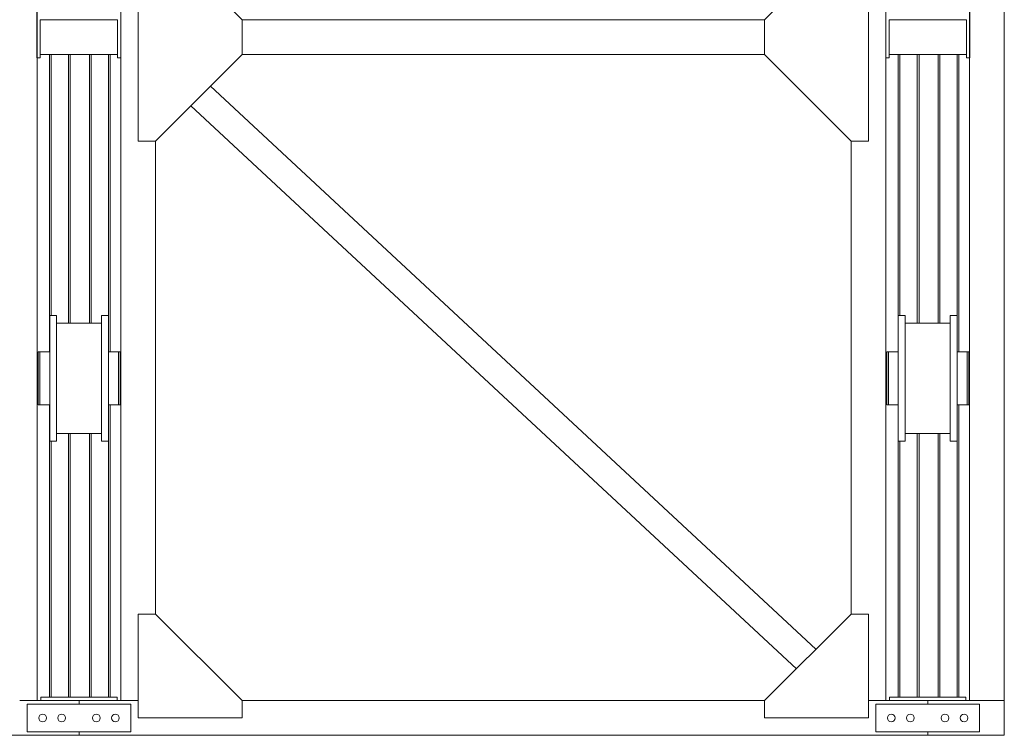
# Model space of a CAD drawing. Header units: millimetres. Extents: x 53746 to 116821, y -810352 to -765802.
# Tile 342 of 347: x 101015 to 103858, y -780717 to -778652. Entities that reach past the tile are written whole.
import ezdxf

# ---------------------------------------------------------------- set-up
doc = ezdxf.new("R2010")
doc.units = ezdxf.units.MM
doc.header["$MEASUREMENT"] = 0
for name, color, linetype, lineweight in [('Main Cradle Rails', 7, 'Continuous', 0), ('Side Cradle Stbd', 7, 'Continuous', 0), ('Side Slip Rails', 7, 'Continuous', 0)]:
    doc.layers.add(name, color=color, linetype=linetype, lineweight=lineweight)

# ---------------------------------------------------------------- blocks, each defined once
blk = doc.blocks.new('*U57')
at = {"layer": 'Side Cradle Stbd', "color": 7, "linetype": 'Continuous', "lineweight": 0}
for p, q in [((15782.4, 10874.5), (15782.4, 7459.6)), ((18474.5, 7459.6), (18474.5, 10874.5)), ((18574.5, 7459.6), (18574.5, 10874.5)), ((16074.8, 9674.2), (16074.8, 9074.2)), ((16124.8, 9674.2), (16374.8, 9424.2)), ((18132.1, 9674.2), (17882.1, 9424.2)), ((18182.1, 9674.2), (18182.1, 9074.2)), ((15791.8, 9324.5), (15791.8, 9424.5)), ((15791.8, 9424.5), (16014.8, 9424.5)), ((16014.8, 9424.5), (16014.8, 9324.5)), ((17882.4, 9424.5), (16374.5, 9424.5)), ((16374.8, 9424.2), (16374.8, 9324.2)), ((17882.1, 9424.2), (17882.1, 9324.2)), ((18242.1, 9324.5), (18242.1, 9424.5)), ((18242.1, 9424.5), (18291.9, 9424.5)), ((18291.9, 9424.5), (18465.1, 9424.5)), ((18465.1, 9424.5), (18465.1, 9324.5)), ((15791.8, 9324.5), (16014.8, 9324.5)), ((15791.8, 9324.5), (15791.8, 9314.5)), ((16014.8, 9314.5), (16014.8, 9324.5)), ((16124.8, 9074.2), (16374.8, 9324.2)), ((16374.8, 9324.5), (17882.1, 9324.5)), ((18132.1, 9074.2), (17882.1, 9324.2)), ((18242.1, 9324.5), (18291.9, 9324.5)), ((18242.1, 9324.5), (18242.1, 9314.5)), ((18291.9, 9324.5), (18465.1, 9324.5)), ((18465.1, 9314.5), (18465.1, 9324.5)), ((15781.8, 9314.5), (15791.8, 9314.5)), ((16014.8, 9314.5), (16024.8, 9314.5)), ((16024.8, 7459.6), (16024.8, 9314.5)), ((18232.1, 9314.5), (18242.1, 9314.5)), ((18232.1, 9314.5), (18232.1, 7459.6)), ((18465.1, 9314.5), (18475.1, 9314.5)), ((16282.8, 9232.2), (18030.9, 7608.5)), ((16226.2, 9175.6), (17974.3, 7551.8)), ((16074.8, 9074.2), (16124.8, 9074.2)), ((16124.8, 7709.6), (16124.8, 9074.2)), ((18132.1, 9074.2), (18132.1, 7709.6)), ((18182.1, 9074.2), (18132.1, 9074.2)), ((15838.9, 8548.5), (15968.9, 8548.5)), ((18288.6, 8548.5), (18291.9, 8548.5)), ((18291.9, 8548.5), (18418.6, 8548.5)), ((15988.9, 8459.9), (15988.9, 8460.6)), ((15988.9, 8445.4), (15988.9, 8458.8)), ((15988.9, 8443.3), (15988.9, 8445.4)), ((15782.4, 8429.5), (15785.4, 8429.5)), ((15988.9, 8418.6), (15988.9, 8421.7)), ((16017.4, 8389.5), (16017.4, 8418.6)), ((16022.4, 8429.5), (16024.8, 8429.5)), ((16022.4, 8426.4), (16022.4, 8426.9)), ((16022.4, 8418.6), (16022.4, 8418.9)), ((16022.4, 8418), (16022.4, 8418.6)), ((16022.4, 8417.7), (16022.4, 8418)), ((16022.4, 8418), (16022.4, 8418)), ((18232.1, 8429.5), (18235.1, 8429.5)), ((18472.1, 8429.5), (18474.5, 8429.5)), ((15818.9, 8320.1), (15818.9, 8389.5)), ((15968.9, 8320.1), (15968.9, 8389.5)), ((15988.9, 8364), (15988.9, 8389.5)), ((18268.6, 8320.1), (18268.6, 8389.5)), ((18418.6, 8320.1), (18418.6, 8389.5)), ((15988.9, 8360.3), (15988.9, 8364)), ((16022.4, 8361.2), (16022.4, 8361.1)), ((16022.4, 8360.9), (16022.4, 8361.1)), ((16022.4, 8360.3), (16022.4, 8360.9)), ((16022.4, 8354.1), (16022.4, 8360.3)), ((15785.4, 8349.5), (15782.4, 8349.5)), ((15785.4, 8335.6), (15785.4, 8319.1)), ((16017.4, 8335.6), (16017.4, 8319.1)), ((16022.4, 8352.5), (16022.4, 8354.1)), ((16022.4, 8352.5), (16022.4, 8349.5)), ((16024.8, 8349.5), (16022.4, 8349.5)), ((18235.1, 8349.5), (18232.1, 8349.5)), ((18235.1, 8335.6), (18235.1, 8319.1)), ((18467.1, 8335.6), (18467.1, 8319.1)), ((18472.1, 8352.5), (18472.1, 8349.5)), ((18474.5, 8349.5), (18472.1, 8349.5)), ((15785.4, 8313.3), (15785.4, 8319.1)), ((15988.9, 8319.1), (15988.9, 8313.3)), ((16017.4, 8313.3), (16017.4, 8319.1)), ((18235.1, 8313.3), (18235.1, 8319.1)), ((18438.6, 8319.1), (18438.6, 8313.3)), ((18467.1, 8313.3), (18467.1, 8319.1)), ((15968.9, 8230.5), (15838.9, 8230.5)), ((15838.9, 8208.3), (15838.9, 8222.1)), ((15988.9, 8208.3), (15988.9, 8222.1)), ((18291.9, 8230.5), (18288.6, 8230.5)), ((18288.6, 8208.3), (18288.6, 8222.1)), ((18418.6, 8230.5), (18291.9, 8230.5)), ((18438.6, 8208.3), (18438.6, 8222.1)), ((15732.4, 7459.6), (15903.6, 7459.6)), ((15753.6, 7449.6), (16053.6, 7449.6)), ((15753.6, 7369.6), (15753.6, 7449.6)), ((15793.6, 7469.6), (15793.6, 7459.6)), ((15903.6, 7459.6), (16024.8, 7459.6)), ((16013.6, 7469.6), (15989.1, 7469.6)), ((16013.6, 7469.6), (16013.6, 7459.6)), ((16053.6, 7449.6), (16053.6, 7369.6)), ((16374.8, 7459.6), (17882.1, 7459.6)), ((18182.1, 7459.6), (18291.9, 7459.6)), ((18203.3, 7449.6), (18291.9, 7449.6)), ((18203.3, 7369.6), (18203.3, 7449.6)), ((18243.3, 7469.6), (18243.3, 7459.6)), ((18243.3, 7469.6), (18291.9, 7469.6)), ((18291.9, 7459.6), (18353.3, 7459.6)), ((18291.9, 7449.6), (18503.3, 7449.6)), ((18353.3, 7449.6), (18353.3, 7459.6)), ((18353.3, 7459.6), (18474.5, 7459.6)), ((18463.3, 7469.6), (18438.8, 7469.6)), ((18463.3, 7469.6), (18463.3, 7459.6)), ((18503.3, 7449.6), (18503.3, 7369.6)), ((18574.5, 7459.6), (18574.5, 7359.6)), ((15794.4, 7419.8), (15790.8, 7417.4)), ((18244.1, 7419.8), (18240.5, 7417.4)), ((15843.4, 7405.4), (15842.6, 7409.6)), ((15949.4, 7399.4), (15953.6, 7398.6)), ((15997.6, 7409.6), (15998.4, 7405.4)), ((18293.1, 7405.4), (18292.3, 7409.6)), ((18399.1, 7399.4), (18403.3, 7398.6)), ((18447.3, 7409.6), (18448.1, 7405.4)), ((16053.6, 7369.6), (15753.6, 7369.6)), ((18291.9, 7369.6), (18203.3, 7369.6)), ((18503.3, 7369.6), (18291.9, 7369.6)), ((18353.3, 7359.6), (18353.3, 7369.6)), ((13453.9, 7359.6), (15903.6, 7359.6)), ((15903.6, 7359.6), (18291.9, 7359.6)), ((18291.9, 7359.6), (18353.3, 7359.6)), ((18353.3, 7359.6), (18574.5, 7359.6))]:
    blk.add_line(p, q, dxfattribs=at)
at = {"layer": 'Side Cradle Stbd', "color": 7, "linetype": 'Continuous', "lineweight": 0, "flags": 128}
for points in [[(15781.8, 9314.5), (15781.8, 9334), (15781.8, 9424.5), (15781.8, 9484.5)], [(16024.8, 9484.5), (16024.8, 9424.5), (16024.8, 9334), (16024.8, 9314.5)], [(18232.1, 9314.5), (18232.1, 9334), (18232.1, 9424.5), (18232.1, 9484.5)], [(18475.1, 9484.5), (18475.1, 9424.5), (18475.1, 9334), (18475.1, 9314.5)], [(15818.9, 8570.7), (15818.9, 8570.7), (15838.9, 8570.7), (15838.9, 8556.9), (15838.9, 8517.6), (15838.9, 8458.8), (15838.9, 8389.5), (15838.9, 8320.1), (15838.9, 8261.3), (15838.9, 8222.1)], [(15818.9, 8570.7), (15818.9, 8556.9), (15818.9, 8517.6), (15818.9, 8458.8), (15818.9, 8389.5)], [(15968.9, 8570.7), (15968.9, 8570.7), (15988.9, 8570.7), (15988.9, 8556.9), (15988.9, 8517.6), (15988.9, 8458.8), (15988.9, 8389.5), (15988.9, 8320.1), (15988.9, 8261.3), (15988.9, 8222.1)], [(15968.9, 8570.7), (15968.9, 8556.9), (15968.9, 8517.6), (15968.9, 8458.8), (15968.9, 8389.5)], [(18268.6, 8570.7), (18268.6, 8570.7), (18288.6, 8570.7), (18288.6, 8556.9), (18288.6, 8517.6), (18288.6, 8458.8), (18288.6, 8389.5), (18288.6, 8320.1), (18288.6, 8261.3), (18288.6, 8222.1)], [(18268.6, 8570.7), (18268.6, 8556.9), (18268.6, 8517.6), (18268.6, 8458.8), (18268.6, 8389.5)], [(18418.6, 8570.7), (18418.6, 8570.7), (18438.6, 8570.7), (18438.6, 8556.9), (18438.6, 8517.6), (18438.6, 8458.8), (18438.6, 8389.5), (18438.6, 8320.1), (18438.6, 8261.3), (18438.6, 8222.1)], [(18418.6, 8570.7), (18418.6, 8556.9), (18418.6, 8517.6), (18418.6, 8458.8), (18418.6, 8389.5)], [(15790.4, 8465.7), (15790.4, 8465.7), (15785.4, 8465.7), (15785.4, 8465.7)], [(15785.4, 8335.6), (15785.4, 8360.3), (15785.4, 8389.5), (15785.4, 8418.6), (15785.4, 8443.3), (15785.4, 8459.9), (15785.4, 8465.7)], [(15818.9, 8465.7), (15790.4, 8465.7), (15790.4, 8465.7)], [(15790.4, 8418.6), (15790.4, 8418.6), (15790.4, 8443.3), (15790.4, 8459.9), (15790.4, 8465.7)], [(16017.4, 8443.3), (16017.4, 8443.3), (16017.4, 8459.9), (16017.4, 8465.7), (15988.9, 8465.7)], [(15988.9, 8460.6), (15988.9, 8465.7), (15988.9, 8465.7)], [(15988.9, 8458.8), (15988.9, 8459.9), (15988.9, 8459.9)], [(15988.9, 8421.7), (15988.9, 8443.3), (15988.9, 8443.3)], [(16017.4, 8313.3), (16017.4, 8313.3), (16022.4, 8313.3), (16022.4, 8319.1), (16022.4, 8335.6), (16022.4, 8360.3), (16022.4, 8389.5), (16022.4, 8418.6), (16022.4, 8443.3), (16022.4, 8459.9), (16022.4, 8465.7), (16017.4, 8465.7), (16017.4, 8465.7)], [(16017.4, 8418.6), (16017.4, 8418.6), (16017.4, 8443.3)], [(18240.1, 8465.7), (18240.1, 8465.7), (18235.1, 8465.7), (18235.1, 8465.7)], [(18235.1, 8335.6), (18235.1, 8360.3), (18235.1, 8389.5), (18235.1, 8418.6), (18235.1, 8443.3), (18235.1, 8459.9), (18235.1, 8465.7)], [(18268.6, 8465.7), (18240.1, 8465.7), (18240.1, 8465.7)], [(18240.1, 8389.5), (18240.1, 8389.5), (18240.1, 8418.6), (18240.1, 8443.3), (18240.1, 8459.9), (18240.1, 8465.7)], [(18240.1, 8335.6), (18240.1, 8360.3), (18240.1, 8389.5), (18240.1, 8418.6), (18240.1, 8443.3), (18240.1, 8459.9), (18240.1, 8459.9)], [(18467.1, 8443.3), (18467.1, 8443.3), (18467.1, 8459.9), (18467.1, 8465.7), (18438.6, 8465.7)], [(18438.6, 8465.7), (18438.6, 8465.7), (18438.6, 8460.6), (18438.6, 8459.9), (18438.6, 8459.9)], [(18438.6, 8459.9), (18438.6, 8459.9), (18438.6, 8458.8)], [(18438.6, 8458.8), (18438.6, 8445.4), (18438.6, 8443.3), (18438.6, 8443.3)], [(18438.6, 8443.3), (18438.6, 8421.7), (18438.6, 8418.6), (18438.6, 8418.6)], [(18467.1, 8313.3), (18467.1, 8313.3), (18472.1, 8313.3), (18472.1, 8319.1), (18472.1, 8335.6), (18472.1, 8360.3), (18472.1, 8389.5), (18472.1, 8418.6), (18472.1, 8443.3), (18472.1, 8459.9), (18472.1, 8465.7), (18467.1, 8465.7), (18467.1, 8465.7)], [(18467.1, 8389.5), (18467.1, 8418.6), (18467.1, 8443.3)], [(15790.4, 8389.5), (15790.4, 8389.5), (15790.4, 8418.6)], [(16017.4, 8335.6), (16017.4, 8360.3), (16017.4, 8389.5), (16017.4, 8418.6), (16017.4, 8418.6)], [(16022.4, 8426.9), (16022.4, 8429.5), (16022.4, 8429.5)], [(16022.4, 8418.9), (16022.4, 8426.4), (16022.4, 8426.4)], [(16022.4, 8417.7), (16022.4, 8417.7), (16022.4, 8417.7), (16022.4, 8406.2), (16022.4, 8404.8), (16022.4, 8404.8), (16022.4, 8404.8), (16022.4, 8404.8)], [(18467.1, 8389.5), (18467.1, 8418.6), (18467.1, 8418.6)], [(18472.1, 8429.5), (18472.1, 8429.5), (18472.1, 8426.9), (18472.1, 8426.4), (18472.1, 8426.4)], [(18472.1, 8426.4), (18472.1, 8426.4), (18472.1, 8426.4), (18472.1, 8418.9), (18472.1, 8418.6)], [(18472.1, 8418.6), (18472.1, 8418), (18472.1, 8418), (18472.1, 8417.7), (18472.1, 8417.7)], [(18472.1, 8417.7), (18472.1, 8417.7), (18472.1, 8406.2), (18472.1, 8404.8), (18472.1, 8404.8)], [(15790.4, 8335.6), (15790.4, 8360.3), (15790.4, 8389.5), (15790.4, 8389.5)], [(18467.1, 8335.6), (18467.1, 8360.3), (18467.1, 8389.5), (18467.1, 8389.5)], [(18472.1, 8361.2), (18472.1, 8361.1), (18472.1, 8360.9), (18472.1, 8360.3)], [(18472.1, 8360.3), (18472.1, 8354.1), (18472.1, 8352.5)], [(15790.4, 8319.1), (15790.4, 8335.6), (15790.4, 8335.6)], [(18240.1, 8319.1), (18240.1, 8335.6), (18240.1, 8335.6)], [(15785.4, 8313.3), (15785.4, 8313.3), (15790.4, 8313.3), (15790.4, 8319.1), (15790.4, 8319.1)], [(15790.4, 8313.3), (15790.4, 8313.3), (15818.9, 8313.3)], [(15818.9, 8320.1), (15818.9, 8261.3), (15818.9, 8222.1), (15818.9, 8208.3)], [(15968.9, 8320.1), (15968.9, 8261.3), (15968.9, 8222.1), (15968.9, 8208.3)], [(15988.9, 8313.3), (16017.4, 8313.3), (16017.4, 8313.3)], [(18235.1, 8313.3), (18235.1, 8313.3), (18240.1, 8313.3), (18240.1, 8319.1), (18240.1, 8319.1)], [(18240.1, 8313.3), (18240.1, 8313.3), (18268.6, 8313.3)], [(18268.6, 8320.1), (18268.6, 8261.3), (18268.6, 8222.1), (18268.6, 8208.3)], [(18418.6, 8320.1), (18418.6, 8261.3), (18418.6, 8222.1), (18418.6, 8208.3)], [(18438.6, 8313.3), (18467.1, 8313.3), (18467.1, 8313.3)], [(15838.9, 8208.3), (15818.9, 8208.3), (15818.9, 8208.3)], [(15988.9, 8208.3), (15968.9, 8208.3), (15968.9, 8208.3)], [(18288.6, 8208.3), (18268.6, 8208.3), (18268.6, 8208.3)], [(18438.6, 8208.3), (18418.6, 8208.3), (18418.6, 8208.3)], [(16374.8, 7409.6), (16074.8, 7409.6), (16074.8, 7709.6), (16124.8, 7709.6), (16374.8, 7459.6), (16374.8, 7409.6)], [(17882.1, 7409.6), (18182.1, 7409.6), (18182.1, 7709.6), (18132.1, 7709.6), (17882.1, 7459.6), (17882.1, 7409.6)], [(15793.6, 7469.6), (15853.6, 7469.6), (15903.6, 7469.6), (15989.1, 7469.6)], [(15903.6, 7449.6), (15903.6, 7459.6), (15903.6, 7459.6)], [(16074.8, 7459.6), (16024.8, 7459.6), (16024.8, 7459.6)], [(18291.9, 7469.6), (18303.3, 7469.6), (18353.3, 7469.6), (18438.8, 7469.6)], [(18574.5, 7459.6), (18574.5, 7459.6), (18474.5, 7459.6), (18474.5, 7459.6)], [(15794.4, 7419.8), (15798.6, 7420.6), (15802.8, 7419.8), (15806.4, 7417.4), (15808.8, 7413.8), (15809.6, 7409.6), (15808.8, 7405.4), (15806.4, 7401.8), (15802.8, 7399.4), (15798.6, 7398.6), (15794.4, 7399.4), (15790.8, 7401.8), (15788.4, 7405.4), (15787.6, 7409.6), (15788.4, 7413.8), (15790.8, 7417.4)], [(15843.4, 7405.4), (15845.8, 7401.8), (15849.4, 7399.4), (15853.6, 7398.6), (15857.8, 7399.4), (15861.4, 7401.8), (15863.8, 7405.4), (15864.6, 7409.6), (15863.8, 7413.8), (15861.4, 7417.4), (15857.8, 7419.8), (15853.6, 7420.6), (15849.4, 7419.8), (15845.8, 7417.4), (15843.4, 7413.8), (15842.6, 7409.6)], [(15949.4, 7399.4), (15945.8, 7401.8), (15943.4, 7405.4), (15942.6, 7409.6), (15943.4, 7413.8), (15945.8, 7417.4), (15949.4, 7419.8), (15953.6, 7420.6), (15957.8, 7419.8), (15961.4, 7417.4), (15963.8, 7413.8), (15964.6, 7409.6), (15963.8, 7405.4), (15961.4, 7401.8), (15957.8, 7399.4), (15953.6, 7398.6)], [(15997.6, 7409.6), (15998.4, 7413.8), (16000.8, 7417.4), (16004.4, 7419.8), (16008.6, 7420.6), (16012.8, 7419.8), (16016.4, 7417.4), (16018.8, 7413.8), (16019.6, 7409.6), (16018.8, 7405.4), (16016.4, 7401.8), (16012.8, 7399.4), (16008.6, 7398.6), (16004.4, 7399.4), (16000.8, 7401.8), (15998.4, 7405.4)], [(18244.1, 7419.8), (18248.3, 7420.6), (18252.5, 7419.8), (18256.1, 7417.4), (18258.5, 7413.8), (18259.3, 7409.6), (18258.5, 7405.4), (18256.1, 7401.8), (18252.5, 7399.4), (18248.3, 7398.6), (18244.1, 7399.4), (18240.5, 7401.8), (18238.1, 7405.4), (18237.3, 7409.6), (18238.1, 7413.8), (18240.5, 7417.4)], [(18293.1, 7405.4), (18295.5, 7401.8), (18299.1, 7399.4), (18303.3, 7398.6), (18307.5, 7399.4), (18311.1, 7401.8), (18313.5, 7405.4), (18314.3, 7409.6), (18313.5, 7413.8), (18311.1, 7417.4), (18307.5, 7419.8), (18303.3, 7420.6), (18299.1, 7419.8), (18295.5, 7417.4), (18293.1, 7413.8), (18292.3, 7409.6)], [(18399.1, 7399.4), (18395.5, 7401.8), (18393.1, 7405.4), (18392.3, 7409.6), (18393.1, 7413.8), (18395.5, 7417.4), (18399.1, 7419.8), (18403.3, 7420.6), (18407.5, 7419.8), (18411.1, 7417.4), (18413.5, 7413.8), (18414.3, 7409.6), (18413.5, 7405.4), (18411.1, 7401.8), (18407.5, 7399.4), (18403.3, 7398.6)], [(18447.3, 7409.6), (18448.1, 7413.8), (18450.5, 7417.4), (18454.1, 7419.8), (18458.3, 7420.6), (18462.5, 7419.8), (18466.1, 7417.4), (18468.5, 7413.8), (18469.3, 7409.6), (18468.5, 7405.4), (18466.1, 7401.8), (18462.5, 7399.4), (18458.3, 7398.6), (18454.1, 7399.4), (18450.5, 7401.8), (18448.1, 7405.4)], [(15903.6, 7359.6), (15903.6, 7359.6), (15903.6, 7369.6)]]:
    blk.add_lwpolyline(points, dxfattribs=at)
at = {"layer": 'Side Slip Rails', "color": 7, "linetype": 'Continuous', "lineweight": 0}
for p, q in [((15818.4, 8465.7), (15818.4, 9324.5)), ((15823, 8570.7), (15823, 9324.5)), ((15873.4, 8548.5), (15873.4, 9324.5)), ((15878.4, 8548.5), (15878.4, 9324.5)), ((15933.4, 8548.5), (15933.4, 9324.5)), ((15938.4, 8548.5), (15938.4, 9324.5)), ((15988.7, 8570.7), (15988.7, 9324.5)), ((15993.4, 8465.7), (15993.4, 9324.5)), ((18268.4, 9324.5), (18268.4, 8465.7)), ((18273, 9324.5), (18273, 8570.7)), ((18323.4, 9324.5), (18323.4, 8548.5)), ((18328.4, 9324.5), (18328.4, 8548.5)), ((18383.4, 9324.5), (18383.4, 8548.5)), ((18388.4, 9324.5), (18388.4, 8548.5)), ((18438.7, 9324.5), (18438.7, 8465.7)), ((18443.4, 9324.5), (18443.4, 8465.7)), ((15818.4, 7469.6), (15818.4, 8313.3)), ((15993.4, 7469.6), (15993.4, 8313.3)), ((18268.4, 8313.3), (18268.4, 7469.6)), ((18438.7, 8313.3), (18438.7, 7469.6)), ((18443.4, 8313.3), (18443.4, 7469.6)), ((15873.4, 7469.6), (15873.4, 8230.5)), ((15878.4, 7469.6), (15878.4, 8230.5)), ((15933.4, 7469.6), (15933.4, 8230.5)), ((15938.4, 7469.6), (15938.4, 8230.5)), ((18323.4, 8230.5), (18323.4, 7469.6)), ((18328.4, 8230.5), (18328.4, 7469.6)), ((18383.4, 8230.5), (18383.4, 7469.6)), ((18388.4, 8230.5), (18388.4, 7469.6)), ((15823, 7469.6), (15823, 8208.3)), ((15988.7, 7469.6), (15988.7, 8208.3)), ((18273, 8208.3), (18273, 7469.6))]:
    blk.add_line(p, q, dxfattribs=at)

msp = doc.modelspace()

# ---------------------------------------------------------------- block references
at = {"layer": 'Main Cradle Rails', "color": 7, "linetype": 'Continuous', "lineweight": 0}
msp.add_blockref('*U57', (85283.05, -788076.95), dxfattribs=at)

doc.saveas('drawing.dxf')
